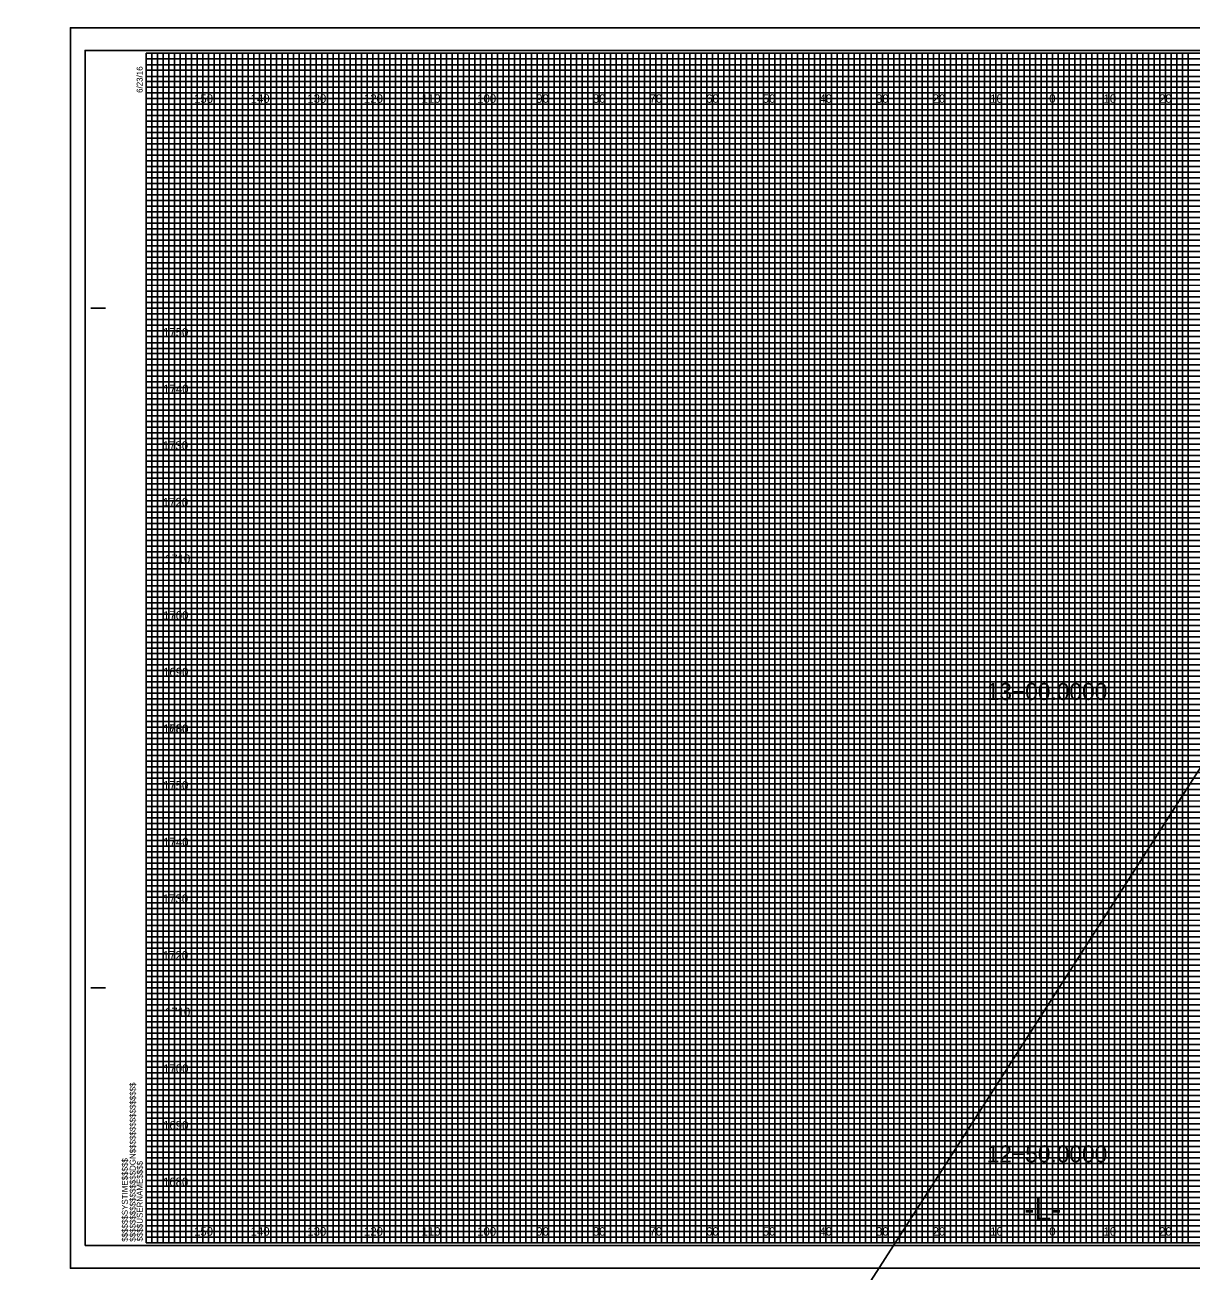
# Model space of a CAD drawing. Extents: x -419 to 4739, y -630 to 13534.
# Drawn here: x -21.4 to 184.5, y 435 to 655 of the extents above; entities that cross this region are included whole.
import ezdxf

# ---------------------------------------------------------------- set-up
doc = ezdxf.new("R2010")
doc.units = 0
for name, color, linetype in [('Old_Level_62', 7, 'Continuous'), ('Pattern 1', 7, 'Continuous'), ('Pattern 18', 7, 'Continuous'), ('Pattern 4', 7, 'Continuous'), ('Pattern 5', 7, 'Continuous'), ('Prop Dimension', 7, 'Continuous'), ('Prop Horizontal Alignment', 7, 'Continuous'), ('Prop PHM White Shape', 7, 'Continuous'), ('Raster_Level_0', 7, 'Continuous'), ('Scratch_Level_0', 7, 'Continuous'), ('Scratch_Level_2', 7, 'Continuous'), ('Scratch_Level_3', 7, 'Continuous'), ('Scratch_Level_5', 7, 'Continuous')]:
    doc.layers.add(name, color=color, linetype=linetype)

msp = doc.modelspace()

# ---------------------------------------------------------------- linework, layer by layer
at = {"layer": 'Old_Level_62'}
for p, q in [((-9.8, 605), (-7.3, 605)), ((-9.7, 605), (-7.2, 605)), ((-9.8, 485), (-7.3, 485)), ((-9.7, 485), (-7.2, 485)), ((0, 440), (0, 440)), ((0, 440), (0, 440)), ((0, 440), (0, 440)), ((0, 440), (0, 440)), ((0, 440), (0, 440)), ((0, 440), (0, 440)), ((0, 440), (0, 440))]:
    msp.add_line(p, q, dxfattribs=at)
msp.add_lwpolyline([(320, 650), (0, 650), (0, 440), (320, 440)], close=True, dxfattribs=at)
at = {"layer": 'Pattern 18'}
msp.add_line((-419.01, -416.83), (1573.75, 2680.65), dxfattribs=at)
for points in [[(-13.4, 435.5), (323.3, 435.5), (323.3, 654.5), (-13.4, 654.5)], [(-13.4, 654.5), (323.3, 654.5), (323.3, 435.5), (-13.4, 435.5)]]:
    msp.add_lwpolyline(points, close=True, dxfattribs=at)
at = {"layer": 'Pattern 4'}
for p, q in [((0, 649), (260, 649)), ((260, 647.98), (0, 647.98)), ((0, 647.98), (0, 647)), ((0, 647), (260, 647)), ((260, 645.89), (0, 645.89)), ((0, 645.89), (0, 644)), ((0, 644), (320, 644))]:
    msp.add_line(p, q, dxfattribs=at)
for points in [[(0, 643), (270, 643), (320, 643), (320, 642), (0, 642)], [(0, 641), (320, 641), (320, 639), (0, 639)], [(0, 638), (320, 638), (320, 637), (0, 636.98)], [(0, 636), (320, 636), (320, 634), (0, 634)], [(0, 633), (320, 633), (320, 632), (0, 632)], [(0, 631), (320, 631), (320, 629), (0, 629)], [(0, 628), (320, 628), (320, 627), (0, 627)], [(0, 626), (320, 626), (320, 624), (0, 624)], [(0, 623), (320, 623), (320, 622), (0, 622)], [(0, 621), (320, 621), (320, 619), (0, 619)], [(0, 618), (320, 618), (320, 617), (0, 617)], [(0, 616), (320, 616), (320, 613.95), (320, 613), (320, 612), (0, 612)], [(0, 614), (320, 614), (320, 613), (0, 613)], [(0, 611), (320, 611), (320, 609), (0, 609.03)], [(0, 609.03), (320, 609), (320, 608), (0, 608)], [(0, 607), (320, 607), (320, 606), (0, 606)], [(0, 604), (320, 604), (320, 603), (0, 603)], [(0, 602), (320, 602), (320, 601), (0, 601)], [(-0.07, 598.89), (320, 598.89), (320, 597.88), (-0.07, 597.88)], [(0, 597), (320, 597), (320, 596), (0, 596)], [(0, 594), (320, 594), (320, 593), (0, 593)], [(0, 592), (320, 592), (320, 591), (0, 591)], [(0, 589), (320, 589), (320, 588), (0, 588)], [(0, 587), (320, 587), (320, 586), (0, 586)], [(0, 584), (320, 584), (320, 583), (0, 583)], [(0, 582), (320, 582), (320, 581), (0, 581)], [(0, 579), (320, 579), (319.99, 577.98), (0, 578)], [(0, 577), (320, 577), (320, 576), (0, 576)], [(0, 574), (320, 574), (320, 573), (0, 573)], [(0, 572), (320, 572), (320, 571), (0, 571)], [(0, 569), (320, 569), (320, 568), (0, 568)], [(0, 567), (320, 567), (320, 566), (0, 566)], [(0, 564), (320, 564), (320, 563), (0, 563)], [(0, 562), (320, 562), (320, 561), (0, 561)], [(0, 559), (320, 559), (320, 558), (0, 558)], [(0, 556.99), (320.07, 556.91), (320, 556), (0, 556)], [(0, 554), (320, 554), (320, 553), (0, 553)], [(0, 552), (320, 552), (320, 551), (0, 551)], [(0, 549), (320, 549), (320, 548), (0, 548)], [(0, 547), (320, 547), (320, 546), (0, 546)], [(0, 544), (320, 544), (320, 543), (0, 543)], [(0, 542), (320, 542), (320, 541), (0, 541)], [(0, 539), (320, 539), (320, 538), (0, 538)], [(0, 537), (320, 537), (320, 536), (0, 536)], [(0, 534), (320, 534), (320, 533), (0, 533)], [(0, 532), (320, 532), (320, 531), (0, 531)], [(0, 529), (320, 529), (320, 528), (0, 528)], [(0, 527), (320, 527), (320, 526), (0, 526)], [(0, 524), (320, 524), (320, 523), (0, 523)], [(0, 522), (320, 522), (320, 521), (0, 521)], [(0, 519), (320, 519), (319.99, 517.98), (0, 518)], [(0, 517), (320, 517), (320, 516), (0, 516)], [(0, 514), (320, 514), (320, 513), (0, 513)], [(0, 512), (320, 512), (320, 511), (0, 511)], [(0, 509), (320, 509), (320, 508), (0, 508)], [(0, 507), (320, 507), (320, 506), (0, 506)], [(0, 504), (320, 504), (320, 503), (0, 503)], [(0, 502), (320, 502), (320, 501), (0, 501)], [(0, 499), (320, 499), (320, 498), (0, 498)], [(0, 496.99), (320.07, 496.91), (320, 496), (0, 496)], [(0, 494), (320, 494), (320, 493), (0, 493)], [(0, 492), (320, 492), (320, 491), (0, 491)], [(0, 489), (320, 489), (320, 488), (0, 488)], [(0, 487), (320, 487), (320, 486), (0, 486)], [(0, 484), (320, 484), (320, 483), (0, 483)], [(0, 482), (320, 482), (320, 481), (0, 481)], [(0, 479), (320, 479), (320, 478), (0, 478)], [(0, 477), (320, 477), (320, 476), (0, 476)], [(0, 474), (320, 474), (320, 473), (0, 473)], [(0, 472), (320, 472), (320, 471), (0, 471)], [(0, 469), (320, 469), (320, 468), (0, 468)], [(0, 467), (320, 467), (320, 466), (0, 466)], [(0, 464), (320, 464), (320, 463), (0, 463)], [(0, 462), (320, 462), (320, 461), (0, 461)], [(0, 459), (320, 459), (320, 458), (0, 458)], [(0, 457), (320, 457), (320, 456), (0, 456)], [(0, 454), (320, 454), (320, 453), (0, 453)], [(0, 452), (320, 452), (320, 451), (0, 451)], [(0, 449), (320, 449), (320, 448), (0, 448)], [(0, 447), (320, 447), (320, 446), (0, 446)], [(0, 444), (320, 444), (320, 443), (0, 443)], [(0, 442), (320, 442), (320, 441), (0, 441)]]:
    msp.add_lwpolyline(points, dxfattribs=at)
at = {"layer": 'Pattern 5'}
for p, q in [((323.3, 654.5), (-13.4, 654.5)), ((-13.4, 654.5), (-13.4, 435.5)), ((-13.4, 435.5), (323.3, 435.5))]:
    msp.add_line(p, q, dxfattribs=at)
at = {"layer": 'Prop Dimension'}
for points in [[(0, 440), (1, 440), (1, 650), (2, 650), (2, 440)], [(2, 440), (3, 440), (3, 650), (4, 650), (4, 440)], [(5, 440), (6, 440), (6, 650), (7, 650), (7, 440)], [(7, 440), (8, 440), (8, 650), (9, 650), (9, 440)], [(10, 440), (11, 440), (11, 650), (12, 650), (12, 440)], [(12, 440), (13, 440), (13, 650), (14, 650), (14, 440)], [(15, 440), (16, 440), (16, 650), (17, 650), (17, 440)], [(17, 440), (18, 440), (18, 650), (19, 650), (19, 440)], [(20, 440), (21, 440), (21, 650), (22, 650), (22, 440)], [(22, 440), (23, 440), (23, 650), (24, 650), (24, 440)], [(25, 440), (26, 440), (26, 650), (27, 650), (27, 440)], [(27, 440), (28, 440), (28, 650), (29, 650), (29, 440)], [(30, 440), (31, 440), (31, 650), (32, 650), (32, 440)], [(32, 440), (33, 440), (33, 650), (34, 650), (34, 440)], [(35, 440), (36, 440), (36, 650), (37, 650), (37, 440)], [(37, 440), (38, 440), (38, 650), (39, 650), (39, 440)], [(40, 440), (41, 440), (41, 650), (42, 650), (42, 440)], [(42, 440), (43, 440), (43, 650), (44, 650), (44, 440)], [(45, 440), (46, 440), (46, 650), (47, 650), (47, 440)], [(47, 440), (48, 440), (48, 650), (49, 650), (49, 440)], [(50, 440), (51, 440), (51, 650), (52, 650), (52, 440)], [(52, 440), (53, 440), (53, 650), (54, 650), (54, 440)], [(55, 440), (56, 440), (56, 650), (57, 650), (57, 440)], [(57, 440), (58, 440), (58, 650), (59, 650), (59, 440)], [(60, 440), (61, 440), (61, 650), (62, 650), (62, 440)], [(62, 440), (63, 440), (63, 650), (64, 650), (64, 440)], [(65, 440), (66, 440), (66, 650), (67, 650), (67, 440)], [(67, 440), (68, 440), (68, 650), (69, 650), (69, 440)], [(70, 440), (71, 440), (71, 650), (72, 650), (72, 440)], [(72, 440), (73, 440), (73, 650), (74, 650), (74, 440)], [(75, 440), (76, 440), (76, 650), (77, 650), (77, 440)], [(77, 440), (78, 440), (78, 650), (79, 650), (79, 440)], [(80, 440), (81, 440), (81, 650), (82, 650), (82, 440)], [(82, 440), (83, 440), (83, 650), (84, 650), (84, 440)], [(85, 440), (86, 440), (86, 650), (87, 650), (87, 440)], [(87, 440), (88, 440), (88, 650), (89, 650), (89, 440)], [(90, 440), (91, 440), (91, 650), (92, 650), (92, 440)], [(92, 440), (93, 440), (93, 650), (94, 650), (94, 440)], [(95, 440), (96, 440), (96, 650), (97, 650), (97, 440)], [(97, 440), (98, 440), (98, 650), (99, 650), (99, 440)], [(100, 440), (101, 440), (101, 650), (102, 650), (102, 440)], [(102, 440), (103, 440), (103, 650), (104, 650), (104, 440)], [(105, 440), (106, 440), (106, 650), (107, 650), (107, 440)], [(107, 440), (108, 440), (108, 650), (109, 650), (109, 440)], [(110, 440), (111, 440), (111, 650), (112, 650), (112, 440)], [(112, 440), (113, 440), (113, 650), (114, 650), (114, 440)], [(115, 440), (116, 440), (116, 650), (117, 650), (117, 440)], [(117, 440), (118, 440), (118, 650), (119, 650), (119, 440)], [(120, 440), (121, 440), (121, 650), (122, 650), (122, 440)], [(122, 440), (123, 440), (123, 650), (124, 650), (124, 440)], [(125, 440), (126, 440), (126, 650), (127, 650), (127, 440)], [(127, 440), (128, 440), (128, 650), (129, 650), (129, 440)], [(130, 440), (131, 440), (131, 650), (132, 650), (132, 440)], [(132, 440), (133, 440), (133, 650), (134, 650), (134, 440)], [(135, 440), (136, 440), (136, 650), (137, 650), (137, 440)], [(137, 440), (138, 440), (138, 650), (139, 650), (139, 440)], [(140, 440), (141, 440), (141, 650), (142, 650), (142, 440)], [(142, 440), (143, 440), (143, 650), (144, 650), (144, 440)], [(145, 440), (146, 440), (146, 650), (147, 650), (147, 440)], [(147, 440), (148, 440), (148, 650), (149, 650), (149, 440)], [(150, 440), (151, 440), (151, 650), (152, 650), (152, 440)], [(152, 440), (153, 440), (153, 650), (154, 650), (154, 440)], [(155, 440), (156, 440), (156, 650), (157, 650), (157, 440)], [(157, 440), (158, 440), (158, 650), (159, 650), (159, 440)], [(160, 440), (161, 440), (161, 650), (162, 650), (162, 440)], [(162, 440), (163, 440), (163, 650), (164, 650), (164, 440)], [(165, 440), (166, 440), (166, 650), (167, 650), (167, 440)], [(167, 440), (168, 440), (168, 650), (169, 650), (169, 440)], [(170, 440), (171, 440), (171, 650), (172, 650), (172, 440)], [(172, 440), (173, 440), (173, 650), (174, 650), (174, 440)], [(175, 440), (176, 440), (176, 650), (177, 650), (177, 440)], [(177, 440), (178, 440), (178, 650), (179, 650), (179, 440)], [(180, 440), (181, 440), (181, 650), (182, 650), (182, 440)], [(182, 440), (183, 440), (183, 650), (184, 650), (184, 440)]]:
    msp.add_lwpolyline(points, dxfattribs=at)
at = {"layer": 'Prop Horizontal Alignment'}
for points in [[(0, 650), (5, 650), (5, 440), (15, 440), (15, 650), (25, 650), (25, 440), (35, 440), (35, 650), (45, 650), (45, 440), (55, 440), (55, 650), (65, 650), (65, 440), (75, 440), (75, 650), (85, 650), (85, 440), (95, 440), (95, 650), (105, 650), (105, 440), (115, 440), (115, 650), (125, 650), (125, 440), (135, 440), (135, 650), (145, 650), (145, 440), (155, 440), (155, 650), (165, 650), (165, 440), (175, 440), (175, 650), (185, 650)], [(0, 645), (275, 645)], [(0, 625), (320, 625), (320, 635), (0, 635)], [(0, 605), (320, 605), (320, 615), (0, 615)], [(0, 585), (320, 585), (320, 595), (0, 595)], [(0, 565), (320, 565), (320, 575), (0, 575)], [(0, 545), (320, 545), (320, 555), (0, 555)], [(0, 525), (320, 525), (320, 535), (0, 535)], [(0, 505), (320, 505), (320, 515), (0, 515)], [(0, 485), (320, 485), (320, 495), (0, 495)], [(0, 465), (320, 465), (320, 475), (0, 475)], [(0, 445), (320, 445), (320, 455), (0, 455)]]:
    msp.add_lwpolyline(points, dxfattribs=at)
at = {"layer": 'Scratch_Level_0'}
for p, q in [((10, 440), (10, 650)), ((20, 440), (20, 650)), ((30, 440), (30, 650)), ((40, 440), (40, 650)), ((50, 440), (50, 650)), ((60, 440), (60, 650)), ((70, 440), (70, 650)), ((80, 440), (80, 650)), ((90, 440), (90, 650)), ((100, 440), (100, 650)), ((110, 440), (110, 650)), ((120, 440), (120, 650)), ((130, 440), (130, 650)), ((140, 440), (140, 650)), ((150, 440), (150, 650)), ((160, 440), (160, 650)), ((170, 440), (170, 650)), ((180, 440), (180, 650)), ((0, 640), (320, 640)), ((0, 630), (320, 630)), ((0, 620), (320, 620)), ((0, 610), (320, 610)), ((0, 600), (320, 600)), ((0, 590), (320, 590)), ((0, 580), (320, 580)), ((0, 570), (320, 570)), ((0, 560), (320, 560)), ((0, 550), (320, 550)), ((0, 540), (320, 540)), ((0, 530), (320, 530)), ((0, 520), (320, 520)), ((0, 510), (320, 510)), ((0, 500), (320, 500)), ((0, 490), (320, 490)), ((0, 480), (320, 480)), ((0, 470), (320, 470)), ((0, 460), (320, 460)), ((0, 450), (320, 450))]:
    msp.add_line(p, q, dxfattribs=at)
at = {"layer": 'Scratch_Level_3'}
for p, q in [((10, 650), (0, 650)), ((10, 440), (10, 650)), ((30, 650), (20, 650)), ((20, 650), (20, 440)), ((30, 440), (30, 650)), ((50, 650), (40, 650)), ((40, 650), (40, 440)), ((50, 440), (50, 650)), ((70, 650), (60, 650)), ((60, 650), (60, 440)), ((70, 440), (70, 650)), ((90, 650), (80, 650)), ((80, 650), (80, 440)), ((90, 440), (90, 650)), ((110, 650), (100, 650)), ((100, 650), (100, 440)), ((110, 440), (110, 650)), ((130, 650), (120, 650)), ((120, 650), (120, 440)), ((130, 440), (130, 650)), ((150, 650), (140, 650)), ((140, 650), (140, 440)), ((150, 440), (150, 650)), ((170, 650), (160, 650)), ((160, 650), (160, 440)), ((170, 440), (170, 650)), ((190, 650), (180, 650)), ((180, 650), (180, 440)), ((20, 440), (10, 440)), ((40, 440), (30, 440)), ((60, 440), (50, 440)), ((80, 440), (70, 440)), ((100, 440), (90, 440)), ((120, 440), (110, 440)), ((140, 440), (130, 440)), ((160, 440), (150, 440)), ((180, 440), (170, 440))]:
    msp.add_line(p, q, dxfattribs=at)
for points in [[(0, 640), (320, 640), (320, 630), (0, 630)], [(0, 620), (320, 620), (320, 610), (0, 610)], [(0, 600), (320, 600), (320, 590), (0, 590)], [(0, 580), (320, 580), (320, 570), (0, 570)], [(0, 560), (320, 560), (320, 550), (0, 550)], [(0, 540), (320, 540), (320, 530), (0, 530)], [(0, 520), (320, 520), (320, 510), (0, 510)], [(0, 500), (320, 500), (320, 490), (0, 490)], [(0, 480), (320, 480), (320, 470), (0, 470)], [(0, 460), (320, 460), (320, 450), (0, 450)]]:
    msp.add_lwpolyline(points, dxfattribs=at)
at = {"layer": 'Scratch_Level_5'}
msp.add_lwpolyline([(-10.8, 439.5), (322.4, 439.5), (322.4, 650.5), (-10.8, 650.5)], close=True, dxfattribs=at)

# ---------------------------------------------------------------- texts
at = {"layer": 'Old_Level_62'}
for s, p in [('6/23/16', (-0.65, 643)), ('$$$$$$$$$$$$$$$$DGN$$$$$$$$$$$$$$$$', (-1.88, 440.18)), ('$$$$$$SYSTIME$$$$$', (-3.26, 440.18)), ('$$$$USERNAME$$$$', (-0.62, 440.23))]:
    msp.add_text(s, height=1.05, rotation=90, dxfattribs=at).set_placement(p)
at = {"layer": 'Pattern 1'}
for s, p in [('1750', (2.96, 600)), ('1740', (3, 590)), ('1730', (2.92, 580)), ('1720', (2.93, 570)), ('1710', (3.31, 560)), ('1700', (2.98, 550)), ('1690', (2.97, 540)), ('1680', (2.95, 530)), ('1760', (3, 530)), ('1750', (2.96, 520)), ('1740', (3, 510)), ('1730', (2.92, 500)), ('1720', (2.93, 490)), ('1710', (3.31, 480)), ('1700', (2.98, 470)), ('1690', (2.97, 460)), ('1680', (2.95, 450))]:
    msp.add_text(s, height=1.5, dxfattribs=at).set_placement(p)
at = {"layer": 'Prop PHM White Shape'}
msp.add_text('-L-', height=4, dxfattribs=at).set_placement((155.06, 444))
at = {"layer": 'Raster_Level_0'}
for s, p in [('150', (8.44, 641.25)), ('140', (18.44, 641.25)), ('130', (28.44, 641.25)), ('120', (38.44, 641.25)), ('110', (48.62, 641.25)), ('100', (58.44, 641.25)), ('90', (68.86, 641.25)), ('80', (78.86, 641.25)), ('70', (88.86, 641.25)), ('60', (98.86, 641.25)), ('50', (108.86, 641.25)), ('40', (118.86, 641.25)), ('30', (128.86, 641.25)), ('20', (138.86, 641.25)), ('10', (149.04, 641.25)), ('0', (159.45, 641.25)), ('0', (159.45, 641.25)), ('10', (169.04, 641.25)), ('20', (178.86, 641.25)), ('150', (8.44, 441.25)), ('140', (18.44, 441.25)), ('130', (28.44, 441.25)), ('120', (38.44, 441.25)), ('110', (48.62, 441.25)), ('100', (58.44, 441.25)), ('90', (68.86, 441.25)), ('80', (78.86, 441.25)), ('70', (88.86, 441.25)), ('60', (98.86, 441.25)), ('50', (108.86, 441.25)), ('40', (118.86, 441.25)), ('30', (128.86, 441.25)), ('20', (138.86, 441.25)), ('10', (149.04, 441.25)), ('0', (159.45, 441.25)), ('0', (159.45, 441.25)), ('10', (169.04, 441.25)), ('20', (178.86, 441.25))]:
    msp.add_text(s, height=1.5, dxfattribs=at).set_placement(p)
at = {"layer": 'Scratch_Level_2'}
for s, p in [('13+00.0000', (148.4, 535.82)), ('12+50.0000', (148.4, 454.19))]:
    msp.add_text(s, height=3, dxfattribs=at).set_placement(p)

doc.saveas('drawing.dxf')
